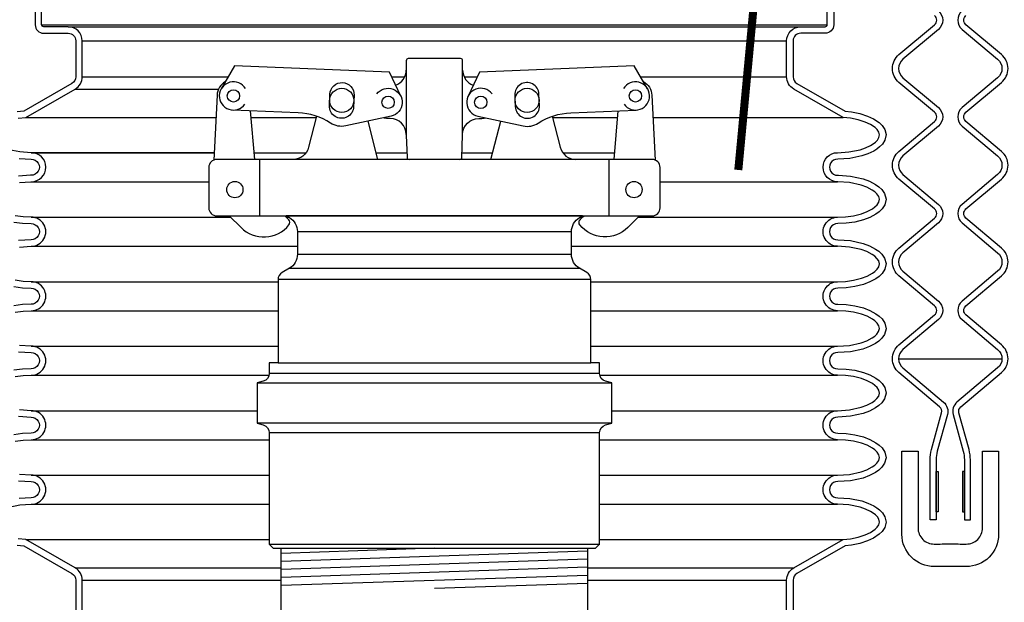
# Model space of a CAD drawing. Extents: x -285 to 5863, y 308 to 3178.
# Tile 539 of 622: x 5155 to 5170, y 971 to 980. Entities that reach past the tile are written whole.
import ezdxf

# ---------------------------------------------------------------- set-up
doc = ezdxf.new("R2010")
doc.units = 0
doc.header["$MEASUREMENT"] = 0
doc.header["$PDSIZE"] = 1
doc.layers.get('DEFPOINTS').update_dxf_attribs({"linetype": 'CONTINUOUS'})
for name, color, linetype in [('ADAPTOR', 3, 'CONTINUOUS'), ('DIM', 3, 'CONTINUOUS'), ('FILL-CAP', 1, 'CONTINUOUS'), ('FRP-SUMP', 2, 'CONTINUOUS'), ('GALV-4-PIPE', 4, 'CONTINUOUS'), ('MULTI-PORT-MANHOLE', 2, 'CONTINUOUS'), ('MULTI-PORT-SHROUD', 1, 'CONTINUOUS'), ('MULTI-PORT-SPILL-BUCKET', 1, 'CONTINUOUS'), ('MULTI-PORT-SPILL-BUCKET-SHROUD', 1, 'CONTINUOUS')]:
    doc.layers.add(name, color=color, linetype=linetype)
doc.styles.add('SIMPLEX', font='simplex')
doc.dimstyles.new('DIM64', dxfattribs={"dimscale": 64, "dimtxt": 0.09375, "dimasz": 0.09375, "dimexe": 0.0625, "dimexo": 0.0625, "dimgap": 0.046875, "dimtad": 1, "dimdec": 4, "dimzin": 3, "dimdsep": 46, "dimlunit": 4, "dimtxsty": 'SIMPLEX', "dimcen": 0, "dimclrd": 256, "dimclre": 256, "dimclrt": 256, "dimadec": 0, "dimazin": 0, "dimtfac": 1, "dimtdec": 4, "dimtmove": 0, "dimatfit": 3, "dimfxl": 1, "dimfrac": 2, "dimtolj": 1, "dimtzin": 0, "dimarcsym": 0})

# ---------------------------------------------------------------- blocks, each defined once
blk = doc.blocks.new('*D53')
at = {"layer": 'DEFPOINTS', "color": 0, "transparency": 16777216}
for p in [(5440.235, 978.296), (4823.479, 978.015), (4823.479, 700.523)]:
    blk.add_point(p, dxfattribs=at)
at = {"layer": 'DIM', "lineweight": -2, "transparency": 16777216}
for p, q in [((5440.235, 974.296), (5440.235, 696.523)), ((4823.479, 974.015), (4823.479, 696.523)), ((5434.235, 700.523), (4829.479, 700.523))]:
    blk.add_line(p, q, dxfattribs=at)
at = {"layer": 'DIM', "transparency": 16777216}
for points in [[(4829.479, 701.523), (4829.479, 699.523), (4823.479, 700.523)], [(5434.235, 701.523), (5434.235, 699.523), (5440.235, 700.523)]]:
    blk.add_solid(points, dxfattribs=at)
at = {"layer": 'DIM', "transparency": 16777216, "insert": (5131.857, 708.095), "char_height": 6, "attachment_point": 5, "style": 'SIMPLEX'}
blk.add_mtext('\\A1;51\'-4 3/4" (F.V. TANK SLAB)', dxfattribs=at)

msp = doc.modelspace()

# ---------------------------------------------------------------- linework, layer by layer
at = {"layer": 'ADAPTOR', "color": 7}
for p, q in [((5159.35999, 976.74487), (5163.60999, 976.74487)), ((5159.35999, 976.393), (5163.61052, 976.393)), ((5159.23439, 976.17677), (5163.73559, 976.17677)), ((5163.91127, 976.00217), (5159.05871, 976.00217)), ((5159.05871, 974.71031), (5163.91127, 974.71031)), ((5164.04749, 974.54418), (5158.92195, 974.54418)), ((5158.73499, 974.39781), (5164.23499, 974.39781)), ((5164.23499, 973.77281), (5158.73499, 973.77281)), ((5164.04802, 973.62231), (5158.92249, 973.62231)), ((5158.92259, 971.89761), (5164.04759, 971.89761))]:
    msp.add_line(p, q, dxfattribs=at)
at = {"layer": 'ADAPTOR', "linetype": 'Continuous'}
msp.add_lwpolyline([(5163.78229, 976.98881), (5159.18769, 976.98881), (5159.2354, 976.96114, -0.26744182), (5159.35999, 976.74487), (5159.35999, 976.39263, -0.26792575), (5159.23501, 976.17613), (5159.1212, 976.11041, 0.26792575), (5159.05871, 976.00217), (5159.05871, 974.71031), (5158.92249, 974.71031), (5158.92249, 974.54413, -0.33900864), (5158.83003, 974.42344), (5158.73499, 974.39781), (5158.73499, 973.77281), (5158.83003, 973.74718, -0.33899174), (5158.92249, 973.6265), (5158.92259, 971.89761), (5158.98509, 971.83511), (5163.98488, 971.83511), (5164.04738, 971.89761), (5164.04749, 973.6265, -0.33899174), (5164.13994, 973.74718), (5164.23499, 973.77281), (5164.23499, 974.39781), (5164.13994, 974.42344, -0.33900864), (5164.04749, 974.54413), (5164.04749, 974.71031), (5163.91127, 974.71031), (5163.91127, 976.00217, 0.26792575), (5163.84878, 976.11041), (5163.73497, 976.17613, -0.26792575), (5163.60999, 976.39263), (5163.60999, 976.74487, -0.26744182), (5163.73458, 976.96114), (5163.78229, 976.98881)], format="xyb", dxfattribs=at)
at = {"layer": 'FILL-CAP', "linetype": 'Continuous'}
for p, q in [((5158.69993, 977.86381), (5158.63405, 978.61793)), ((5164.27004, 977.86381), (5164.33592, 978.61793)), ((5161.04749, 978.24931), (5161.04749, 978.23881))]:
    msp.add_line(p, q, dxfattribs=at)
at = {"layer": 'FILL-CAP', "color": 2, "linetype": 'Continuous'}
for p, q in [((5160.60952, 977.86457), (5160.45679, 978.45874)), ((5162.36045, 977.86457), (5162.51318, 978.45874)), ((5158.77749, 976.98881), (5158.77749, 977.86381)), ((5164.19249, 976.98881), (5164.19249, 977.86381))]:
    msp.add_line(p, q, dxfattribs=at)
at = {"layer": 'FILL-CAP', "linetype": 'Continuous'}
for points in [[(5161.87921, 977.86381, 0.40402622), (5161.91045, 977.89397), (5161.92249, 978.23881), (5161.92249, 978.24931), (5161.92249, 979.39506, 0.41421356), (5161.89124, 979.42631), (5161.07874, 979.42631, 0.41421356), (5161.04749, 979.39506), (5161.04749, 978.23881), (5161.05953, 977.89397, 0.40402622), (5161.09076, 977.86381)], [(5158.24324, 979.06988, 0.2587825), (5158.11322, 978.86016), (5158.06227, 977.85434)], [(5164.72674, 979.06988, -0.2587825), (5164.85676, 978.86016), (5164.90771, 977.85434)], [(5160.59086, 978.87964, -1.44499019), (5160.81256, 978.53552), (5160.11015, 978.38393, -0.19970767), (5159.87442, 978.42723, 0.13452379), (5159.37083, 978.58769), (5158.35821, 978.62926)], [(5162.37911, 978.87964, 1.44499019), (5162.15741, 978.53552), (5162.85983, 978.38393, 0.19970767), (5163.09556, 978.42723, -0.13452379), (5163.59914, 978.58769), (5164.61176, 978.62926)]]:
    msp.add_lwpolyline(points, format="xyb", dxfattribs=at)
for points in [[(5160.96391, 978.84341), (5160.78564, 979.2177), (5158.38641, 979.31618), (5158.17806, 978.95775)], [(5164.79191, 978.95775), (5164.58357, 979.31618), (5162.18434, 979.2177), (5162.00607, 978.84341)]]:
    msp.add_lwpolyline(points, dxfattribs=at)
for points in [[(5159.86437, 978.87645, -1), (5160.23905, 978.86107), (5160.23167, 978.68122, -1.00000015), (5159.85699, 978.6966)], [(5163.10561, 978.87645, 1), (5162.73092, 978.86107), (5162.7383, 978.68122, 1.00000015), (5163.11299, 978.6966)], [(5164.85999, 976.98881, 0.41421356), (5164.98499, 977.11381), (5164.98499, 977.73881, 0.41421356), (5164.85999, 977.86381), (5158.10999, 977.86381, 0.41421356), (5157.98499, 977.73881), (5157.98499, 977.11381, 0.41421356), (5158.10999, 976.98881)]]:
    msp.add_lwpolyline(points, format="xyb", close=True, dxfattribs=at)
at = {"layer": 'FILL-CAP', "color": 2, "linetype": 'Continuous'}
for points in [[(5159.65737, 978.53337), (5159.53352, 978.05157, -0.34229985), (5159.29139, 977.86381)], [(5161.04749, 978.24931, 0.41421356), (5160.79749, 978.49931), (5160.76649, 978.49931, -0.08282474), (5160.69423, 978.50998)], [(5161.92249, 978.24931, -0.41421356), (5162.17249, 978.49931), (5162.20349, 978.49931, 0.08282474), (5162.27575, 978.50998)], [(5163.31261, 978.53337), (5163.43645, 978.05157, 0.34229985), (5163.67858, 977.86381)], [(5158.30216, 976.98881), (5158.48501, 976.80669, 0.44640039), (5159.22828, 976.84861, 0.36107386), (5159.22683, 976.92845, 0.04329968), (5159.16495, 976.98881)], [(5164.66782, 976.98881), (5164.48496, 976.80669, -0.44640039), (5163.74169, 976.84861, -0.36107386), (5163.74315, 976.92845, -0.04329968), (5163.80502, 976.98881)]]:
    msp.add_lwpolyline(points, format="xyb", dxfattribs=at)
at = {"layer": 'FILL-CAP', "color": 1, "linetype": 'Continuous'}
for centre, radius in [((5158.36719, 978.84782), 0.0955), ((5160.04802, 978.77883), 0.1875), ((5162.92195, 978.77883), 0.1875), ((5164.60279, 978.84782), 0.0955), ((5160.76649, 978.74931), 0.0955), ((5162.20349, 978.74931), 0.096), ((5158.38949, 977.39581), 0.126), ((5164.58049, 977.39581), 0.126)]:
    msp.add_circle(centre, radius, dxfattribs=at)
at = {"layer": 'FILL-CAP', "color": 2, "linetype": 'Continuous'}
for centre, start, end in [((5160.79749, 979.24931), 289.892293, 0), ((5162.17249, 979.24931), 180, 250.107707)]:
    msp.add_arc(centre, 0.25, start, end, dxfattribs=at)
at = {"layer": 'FILL-CAP', "linetype": 'Continuous'}
for centre, start, end in [((5158.36726, 978.84782), 31.207476, 324.090131), ((5164.60272, 978.84782), 215.909869, 148.792524)]:
    msp.add_arc(centre, 0.2188, start, end, dxfattribs=at)
at = {"layer": 'FRP-SUMP'}
msp.add_lwpolyline([(5168.98499, 973.34109), (5168.98499, 972.15031, 0.41588828), (5169.23642, 971.90032, -0.00101043), (5169.48499, 971.90124, -0.00101043), (5169.73356, 971.90032, 0.41588828), (5169.98499, 972.15031), (5169.98499, 973.34109), (5170.23472, 973.34109), (5170.23472, 972.05054, -0.41546764), (5169.73258, 971.55055, 0.00103576), (5169.48499, 971.55109, 0.00103576), (5169.2374, 971.55055, -0.41546764), (5168.73526, 972.05054), (5168.73526, 973.34109)], format="xyb", close=True, dxfattribs=at)
at = {"layer": 'GALV-4-PIPE', "color": 7}
for p, q in [((5161.48499, 971.83511), (5159.10999, 971.75511)), ((5163.85999, 971.79003), (5159.10999, 971.63004)), ((5163.85999, 971.66496), (5159.10999, 971.50497)), ((5163.85999, 971.53989), (5159.10999, 971.3799)), ((5163.85999, 971.41482), (5159.10999, 971.25483)), ((5163.85999, 971.28975), (5161.48499, 971.20975))]:
    msp.add_line(p, q, dxfattribs=at)
at = {"layer": 'GALV-4-PIPE', "linetype": 'Continuous'}
msp.add_lwpolyline([(5159.10999, 969.48473), (5159.10999, 971.83511), (5163.85999, 971.83511), (5163.85999, 969.48473, -0.41421356), (5163.81311, 969.43786), (5159.15686, 969.43786, -0.41421356)], format="xyb", close=True, dxfattribs=at)
at = {"layer": 'MULTI-PORT-MANHOLE', "color": 7, "linetype": 'Continuous'}
msp.add_line((5170.28683, 974.76471), (5168.68314, 974.76471), dxfattribs=at)
at = {"layer": 'MULTI-PORT-SHROUD', "color": 1, "linetype": 'Continuous'}
for points in [[(5169.30138, 980.16718, -0.46630905), (5169.30138, 979.87992), (5168.74991, 979.41718, 0.46630905), (5168.74991, 979.12992), (5169.30138, 978.66718, -0.46630905), (5169.30138, 978.37992), (5168.74991, 977.91718, 0.46630905), (5168.74991, 977.62992), (5169.30138, 977.16718, -0.46630905), (5169.30138, 976.87992), (5168.74991, 976.41718, 0.46630905), (5168.74991, 976.12992), (5169.30138, 975.66718, -0.46630905), (5169.30138, 975.37992), (5168.74991, 974.91718, 0.46630785), (5168.74991, 974.62992), (5169.38038, 974.10089, -0.29327778), (5169.44064, 973.90753), (5169.28415, 973.33865)], [(5169.6686, 980.16718, 0.46630905), (5169.6686, 979.87992), (5170.22006, 979.41718, -0.46630905), (5170.22006, 979.12992), (5169.6686, 978.66718, 0.46630905), (5169.6686, 978.37992), (5170.22006, 977.91718, -0.46630905), (5170.22006, 977.62992), (5169.6686, 977.16718, 0.46630905), (5169.6686, 976.87992), (5170.22006, 976.41718, -0.46630905), (5170.22006, 976.12992), (5169.6686, 975.66718, 0.46630905), (5169.6686, 975.37992), (5170.22006, 974.91718, -0.46630785), (5170.22006, 974.62992), (5169.5896, 974.10089, 0.29327778), (5169.52934, 973.90753), (5169.68583, 973.33865)], [(5169.28415, 973.33865, 0.06721269), (5169.26624, 973.20603), (5169.26624, 972.27355), (5169.17249, 972.27355), (5169.17249, 973.20603, -0.06721269), (5169.19375, 973.36351), (5169.35024, 973.9324, 0.29327737), (5169.32011, 974.02908), (5168.68965, 974.5581, -0.46630694), (5168.68965, 974.989), (5169.24111, 975.45173, 0.46630723), (5169.24111, 975.59537), (5168.68965, 976.0581, -0.46630723), (5168.68965, 976.489), (5169.24111, 976.95173, 0.46630723), (5169.24111, 977.09537), (5168.68965, 977.5581, -0.46630723), (5168.68965, 977.989), (5169.24111, 978.45173, 0.46630723), (5169.24111, 978.59537), (5168.68965, 979.0581, -0.46630723), (5168.68965, 979.489), (5169.24111, 979.95173, 0.46630723), (5169.24111, 980.09537)], [(5169.68583, 973.33865, -0.06721269), (5169.70374, 973.20603), (5169.70374, 972.27355), (5169.79749, 972.27355), (5169.79749, 973.20603, 0.06721269), (5169.77622, 973.36351), (5169.61973, 973.9324, -0.29327737), (5169.64986, 974.02908), (5170.28032, 974.5581, 0.46630694), (5170.28032, 974.989), (5169.72886, 975.45173, -0.46630723), (5169.72886, 975.59537), (5170.28032, 976.0581, 0.46630723), (5170.28032, 976.489), (5169.72886, 976.95173, -0.46630723), (5169.72886, 977.09537), (5170.28032, 977.5581, 0.46630723), (5170.28032, 977.989), (5169.72886, 978.45173, -0.46630723), (5169.72886, 978.59537), (5170.28032, 979.0581, 0.46630723), (5170.28032, 979.489), (5169.72886, 979.95173, -0.46630723), (5169.72886, 980.09537)]]:
    msp.add_lwpolyline(points, format="xyb", dxfattribs=at)
at = {"layer": 'MULTI-PORT-SHROUD', "color": 7, "linetype": 'Continuous'}
for points in [[(5169.26624, 972.39855), (5169.26624, 973.02355), (5169.29624, 973.02355), (5169.29624, 972.39855)], [(5169.70374, 972.39855), (5169.70374, 973.02355), (5169.67374, 973.02355), (5169.67374, 972.39855)]]:
    msp.add_lwpolyline(points, close=True, dxfattribs=at)
at = {"layer": 'MULTI-PORT-SPILL-BUCKET', "color": 7, "const_width": 0.125}
msp.add_lwpolyline([(5166.5243, 981.1855), (5166.1979, 977.70075)], dxfattribs=at)
at = {"layer": 'MULTI-PORT-SPILL-BUCKET-SHROUD', "color": 7, "linetype": 'Continuous'}
for p, q in [((5155.39311, 979.95254), (5167.57686, 979.95254)), ((5155.80374, 979.92129), (5167.16624, 979.92129)), ((5156.02249, 979.70254), (5166.94749, 979.70254)), ((5156.02249, 979.1454), (5158.28714, 979.1454)), ((5160.82007, 979.1454), (5161.02487, 979.1454)), ((5161.9451, 979.1454), (5162.1499, 979.1454)), ((5164.68283, 979.1454), (5166.94749, 979.1454)), ((5155.9127, 978.95572), (5158.13694, 978.95572)), ((5155.14638, 978.5155), (5158.09576, 978.5155)), ((5158.643, 978.5155), (5159.65278, 978.5155)), ((5163.3172, 978.5155), (5164.32697, 978.5155)), ((5164.87422, 978.5155), (5167.82359, 978.5155)), ((5155.23253, 977.96816), (5158.06803, 977.96816)), ((5158.06803, 977.96816), (5155.23253, 977.96816)), ((5158.69082, 977.96816), (5159.49459, 977.96816)), ((5160.58289, 977.96816), (5161.05694, 977.96816)), ((5161.91304, 977.96816), (5162.38708, 977.96816)), ((5163.47539, 977.96816), (5164.27916, 977.96816)), ((5155.23253, 977.51816), (5157.98499, 977.51816)), ((5164.98499, 977.51816), (5167.73745, 977.51816)), ((5155.23252, 976.96816), (5158.32289, 976.96816)), ((5159.18859, 976.96816), (5159.22329, 976.96816)), ((5163.74668, 976.96816), (5163.78138, 976.96816)), ((5164.64709, 976.96816), (5167.73746, 976.96816)), ((5155.23252, 976.51816), (5159.35999, 976.51816)), ((5163.60999, 976.51816), (5167.73746, 976.51816)), ((5155.23251, 975.96816), (5159.05871, 975.96816)), ((5163.91127, 975.96816), (5167.73746, 975.96816)), ((5155.23251, 975.51816), (5159.05871, 975.51816)), ((5163.91127, 975.51816), (5167.73746, 975.51816)), ((5155.23251, 974.96816), (5159.05871, 974.96816)), ((5163.91127, 974.96816), (5167.73746, 974.96816)), ((5155.23251, 974.51816), (5158.91976, 974.51816)), ((5164.05021, 974.51816), (5167.73746, 974.51816)), ((5155.23252, 973.96816), (5158.73499, 973.96816)), ((5164.23499, 973.96816), (5167.73746, 973.96816)), ((5155.23252, 973.51816), (5158.92249, 973.51816)), ((5164.04748, 973.51816), (5167.73746, 973.51816)), ((5155.23253, 972.96816), (5158.92253, 972.96816)), ((5164.04745, 972.96816), (5167.73745, 972.96816)), ((5155.23253, 972.51816), (5158.92255, 972.51816)), ((5164.04742, 972.51816), (5167.73745, 972.51816)), ((5155.14638, 971.97082), (5158.92259, 971.97082)), ((5164.04739, 971.97082), (5167.82359, 971.97082)), ((5155.9127, 971.5306), (5159.10999, 971.5306)), ((5163.85999, 971.5306), (5167.05727, 971.5306)), ((5156.02249, 971.34092), (5159.10999, 971.34092)), ((5163.85999, 971.34092), (5166.94749, 971.34092))]:
    msp.add_line(p, q, dxfattribs=at)
at = {"layer": 'MULTI-PORT-SPILL-BUCKET-SHROUD', "color": 1, "linetype": 'Continuous'}
for points in [[(5155.29311, 980.23422), (5155.29311, 979.95254, 0.41421356), (5155.42436, 979.82129), (5155.80374, 979.82129, -0.41421356), (5155.92249, 979.70254), (5155.92249, 979.1454, -0.26853007), (5155.86289, 979.04244), (5155.11498, 978.61279), (5155.01446, 978.60239)], [(5155.02953, 978.50341), (5155.14638, 978.5155), (5155.9127, 978.95572, 0.26853007), (5156.02249, 979.1454), (5156.02249, 979.70254, 0.41421356), (5155.80374, 979.92129), (5155.42436, 979.92129, -0.41421356), (5155.39311, 979.95254), (5155.39311, 980.22754, -0.33495079)], [(5155.04696, 977.50599), (5155.22658, 977.51777), (5155.23253, 977.51816, 1), (5155.23253, 977.96816), (5155.05607, 977.97922), (5154.88318, 978.01508)], [(5155.04272, 977.87986), (5155.22985, 977.86813, -1.02213573), (5155.22973, 977.61819), (5155.22003, 977.61756), (5155.03285, 977.60527)], [(5154.96395, 976.8926), (5155.09798, 976.8739), (5155.23067, 976.86815, -1.01877101), (5155.22972, 976.61819), (5155.03284, 976.60527)], [(5155.04696, 976.50599), (5155.23252, 976.51816, 1.00000017), (5155.23252, 976.96816), (5155.10707, 976.9736), (5154.98318, 976.99089)], [(5154.98308, 975.49542), (5155.10702, 975.51272), (5155.23251, 975.51816, 1.00000017), (5155.23251, 975.96816), (5155.10707, 975.9736), (5154.98317, 975.99089)], [(5154.96395, 975.8926), (5155.09797, 975.8739), (5155.23066, 975.86815, -1.01490594), (5155.23066, 975.61818), (5155.09792, 975.61242), (5154.96385, 975.5937)], [(5154.98317, 974.49544), (5155.10706, 974.51273), (5155.23251, 974.51816, 1.00000016), (5155.23251, 974.96816), (5155.04738, 974.98028)], [(5155.03328, 974.88099), (5155.22972, 974.86813, -1.01873998), (5155.23066, 974.61818), (5155.09797, 974.61243), (5154.96395, 974.59372)], [(5155.03284, 973.88105), (5155.22972, 973.86813, -1.01877171), (5155.23067, 973.61818), (5155.09798, 973.61243), (5154.96395, 973.59372)], [(5154.98318, 973.49544), (5155.10707, 973.51273), (5155.23252, 973.51816, 1.00000067), (5155.23252, 973.96816), (5155.04696, 973.98034)], [(5154.88318, 972.47124), (5155.05607, 972.50711), (5155.23253, 972.51816, 1.00000067), (5155.23253, 972.96816), (5155.04696, 972.98034)], [(5155.03285, 972.88105), (5155.22973, 972.86813, -1.0221364), (5155.22985, 972.61819), (5155.04272, 972.60647)], [(5155.01447, 971.88394), (5155.11498, 971.87354), (5155.86289, 971.44389, -0.26853007), (5155.92249, 971.34092), (5155.92249, 970.78379, -0.41421356)], [(5156.02249, 970.78379), (5156.02249, 971.34092, 0.26853007), (5155.9127, 971.5306), (5155.14638, 971.97082), (5155.02953, 971.98291)]]:
    msp.add_lwpolyline(points, format="xyb", dxfattribs=at)
at = {"layer": 'MULTI-PORT-SPILL-BUCKET-SHROUD', "linetype": 'Continuous'}
for points in [[(5166.94749, 970.78379), (5166.94749, 971.34092, -0.26853007), (5167.05727, 971.5306), (5167.82359, 971.97082), (5167.94044, 971.98291), (5168.05503, 972.00603), (5168.16671, 972.04234), (5168.24689, 972.07975), (5168.31967, 972.12968), (5168.35136, 972.16089), (5168.376, 972.19773), (5168.3866, 972.24065), (5168.37811, 972.28412), (5168.35435, 972.32188), (5168.32311, 972.35366), (5168.288, 972.3809), (5168.25022, 972.40444), (5168.17048, 972.44259), (5168.0868, 972.47124), (5167.9139, 972.50711), (5167.73745, 972.51816, -1.00000067), (5167.73745, 972.96816), (5167.92301, 972.98034), (5168.1037, 973.02017), (5168.19166, 973.05263), (5168.27464, 973.09658), (5168.31299, 973.12407), (5168.34728, 973.15642), (5168.37483, 973.19535), (5168.38741, 973.24037), (5168.37725, 973.28587), (5168.35081, 973.32589), (5168.31703, 973.35898), (5168.27896, 973.38696), (5168.19617, 973.43176), (5168.10814, 973.46477), (5167.9868, 973.49544), (5167.8629, 973.51273), (5167.73746, 973.51816, -1.00000067), (5167.73746, 973.96816), (5167.92302, 973.98034), (5168.10371, 974.02017), (5168.19166, 974.05263), (5168.27465, 974.09658), (5168.31299, 974.12407), (5168.34729, 974.15642), (5168.37483, 974.19535), (5168.38741, 974.24037), (5168.37726, 974.28587), (5168.35082, 974.32589), (5168.31704, 974.35898), (5168.27896, 974.38696), (5168.19618, 974.43176), (5168.10815, 974.46477), (5167.98681, 974.49544), (5167.86291, 974.51273), (5167.73746, 974.51816, -1.00000016), (5167.73746, 974.96816), (5167.9226, 974.98028), (5168.10336, 975.02006), (5168.19135, 975.05249), (5168.27439, 975.0964), (5168.31276, 975.12388), (5168.3471, 975.1562), (5168.37471, 975.19511), (5168.38741, 975.24011), (5168.37736, 975.28565), (5168.35097, 975.32571), (5168.3172, 975.35884), (5168.27912, 975.38685), (5168.19633, 975.43169), (5168.10827, 975.46473), (5167.98689, 975.49542), (5167.86295, 975.51272), (5167.73746, 975.51816, -1.00000017), (5167.73746, 975.96816), (5167.86291, 975.9736), (5167.98681, 975.99089), (5168.10815, 976.02156), (5168.19618, 976.05456), (5168.27896, 976.09936), (5168.31704, 976.12735), (5168.35082, 976.16044), (5168.37726, 976.20045), (5168.38741, 976.24596), (5168.37483, 976.29097), (5168.34729, 976.32991), (5168.31299, 976.36226), (5168.27465, 976.38975), (5168.19166, 976.43369), (5168.10371, 976.46615), (5167.92302, 976.50599), (5167.73746, 976.51816, -1.00000017), (5167.73746, 976.96816), (5167.8629, 976.9736), (5167.9868, 976.99089), (5168.10814, 977.02156), (5168.19617, 977.05456), (5168.27895, 977.09936), (5168.31703, 977.12735), (5168.35081, 977.16044), (5168.37725, 977.20045), (5168.38741, 977.24596), (5168.37483, 977.29097), (5168.34728, 977.32991), (5168.31299, 977.36226), (5168.27464, 977.38975), (5168.19166, 977.43369), (5168.1037, 977.46615), (5167.92301, 977.50599), (5167.7434, 977.51777), (5167.73745, 977.51816, -1), (5167.73745, 977.96816), (5167.9139, 977.97922), (5168.0868, 978.01508), (5168.17048, 978.04374), (5168.25022, 978.08188), (5168.288, 978.10543), (5168.32311, 978.13266), (5168.35435, 978.16444), (5168.37811, 978.20221), (5168.3866, 978.24568), (5168.376, 978.2886), (5168.35136, 978.32543), (5168.31967, 978.35664), (5168.24689, 978.40658), (5168.16671, 978.44398), (5168.05503, 978.48029), (5167.94044, 978.50341), (5167.82359, 978.5155), (5167.05727, 978.95572, -0.26853007), (5166.94749, 979.1454), (5166.94749, 979.70254, -0.41421356), (5167.16624, 979.92129), (5167.54561, 979.92129, 0.41421356), (5167.57686, 979.95254), (5167.57686, 980.22754, 0.33495079)], [(5167.67686, 980.23422), (5167.67686, 979.95254, -0.41421356), (5167.54561, 979.82129), (5167.16624, 979.82129, 0.41421356), (5167.04749, 979.70254), (5167.04749, 979.1454, 0.26853007), (5167.10709, 979.04244), (5167.855, 978.61279), (5167.95551, 978.60239), (5168.08046, 978.57718), (5168.20345, 978.53719), (5168.29665, 978.49371), (5168.38353, 978.4341), (5168.4288, 978.38952), (5168.46888, 978.32961), (5168.48898, 978.24819), (5168.47268, 978.16474), (5168.43324, 978.10205), (5168.38972, 978.05777), (5168.34524, 978.02327), (5168.29838, 977.99407), (5168.20838, 977.95102), (5168.11326, 977.91844), (5167.92725, 977.87986), (5167.74012, 977.86813, 1.02213573), (5167.74025, 977.61819), (5167.74995, 977.61756), (5167.93713, 977.60527), (5168.13191, 977.56234), (5168.23255, 977.5252), (5168.32742, 977.47496), (5168.37672, 977.43961), (5168.42316, 977.39581), (5168.46647, 977.33458), (5168.49048, 977.24869), (5168.47084, 977.16069), (5168.42839, 977.09644), (5168.38195, 977.05096), (5168.33262, 977.0147), (5168.23772, 976.96334), (5168.13804, 976.92597), (5168.00602, 976.8926), (5167.872, 976.8739), (5167.7393, 976.86815, 1.01877101), (5167.74026, 976.61819), (5167.93714, 976.60527), (5168.13191, 976.56234), (5168.23255, 976.5252), (5168.32742, 976.47496), (5168.37672, 976.43961), (5168.42317, 976.39581), (5168.46648, 976.33458), (5168.49048, 976.24868), (5168.47085, 976.16069), (5168.42839, 976.09644), (5168.38196, 976.05096), (5168.33263, 976.0147), (5168.23773, 975.96334), (5168.13804, 975.92597), (5168.00603, 975.8926), (5167.87201, 975.8739), (5167.73931, 975.86815, 1.01490594), (5167.73931, 975.61818), (5167.87206, 975.61242), (5168.00612, 975.5937), (5168.13818, 975.56031), (5168.2379, 975.5229), (5168.33282, 975.47149), (5168.38217, 975.43519), (5168.42862, 975.38963), (5168.47103, 975.32523), (5168.49047, 975.23714), (5168.46626, 975.15133), (5168.42289, 975.09021), (5168.37642, 975.04647), (5168.32711, 975.01116), (5168.2322, 974.96097), (5168.13153, 974.92387), (5167.93669, 974.88099), (5167.74025, 974.86813, 1.01873998), (5167.73931, 974.61818), (5167.87201, 974.61243), (5168.00603, 974.59372), (5168.13804, 974.56035), (5168.23773, 974.52298), (5168.33263, 974.47162), (5168.38196, 974.43537), (5168.42839, 974.38988), (5168.47085, 974.32563), (5168.49048, 974.23764), (5168.46648, 974.15175), (5168.42317, 974.09052), (5168.37672, 974.04671), (5168.32742, 974.01137), (5168.23255, 973.96113), (5168.13191, 973.92399), (5167.93714, 973.88105), (5167.74026, 973.86813, 1.01877171), (5167.7393, 973.61818), (5167.872, 973.61243), (5168.00602, 973.59372), (5168.13804, 973.56035), (5168.23772, 973.52298), (5168.33262, 973.47162), (5168.38195, 973.43537), (5168.42839, 973.38988), (5168.47084, 973.32563), (5168.49048, 973.23764), (5168.46647, 973.15175), (5168.42316, 973.09052), (5168.37672, 973.04671), (5168.32742, 973.01137), (5168.23255, 972.96113), (5168.13191, 972.92399), (5167.93713, 972.88105), (5167.74025, 972.86813, 1.0221364), (5167.74012, 972.61819), (5167.92725, 972.60647), (5168.11326, 972.56788), (5168.20838, 972.53531), (5168.29838, 972.49225), (5168.34524, 972.46306), (5168.38972, 972.42856), (5168.43324, 972.38428), (5168.47268, 972.32159), (5168.48898, 972.23814), (5168.46888, 972.15672), (5168.4288, 972.09681), (5168.38353, 972.05222), (5168.29665, 971.99262), (5168.20345, 971.94913), (5168.08046, 971.90914), (5167.95551, 971.88394), (5167.855, 971.87354), (5167.10709, 971.44389, 0.26853007), (5167.04749, 971.34092), (5167.04749, 970.78379, 0.41421356)]]:
    msp.add_lwpolyline(points, format="xyb", dxfattribs=at)

# ---------------------------------------------------------------- dimensions: what is measured, and where the dimension line sits
at = {"layer": 'DIM'}
dim = msp.add_linear_dim(base=(4823.47882, 700.52328), p1=(5440.23519, 978.29596), p2=(4823.47882, 978.01471), angle=180, text='<> (F.V. TANK SLAB)', dimstyle='DIM64', dxfattribs=at)
dim.commit()
dim.dimension.update_dxf_attribs({"geometry": '*D53', "text_midpoint": (5131.857, 708.09471)})

doc.saveas('drawing.dxf')
